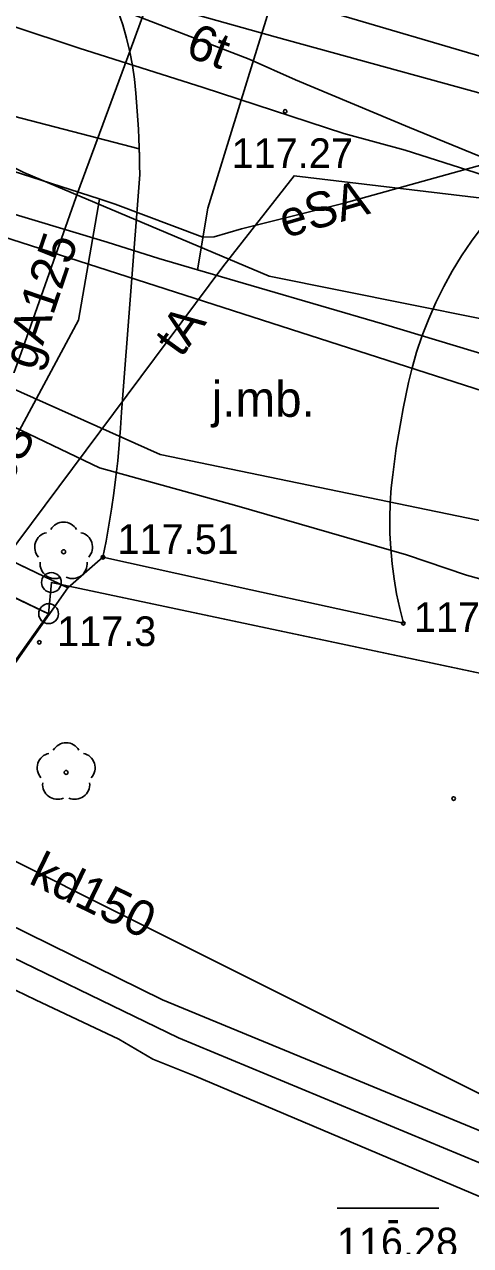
# Model space of a CAD drawing. Extents: x 6434771 to 6436222, y 5663454 to 5664782.
# Drawn here: x 6435595.15 to 6435606.44, y 5663654.95 to 5663685.82 of the extents above; entities that cross this region are included whole.
import ezdxf

# ---------------------------------------------------------------- set-up
doc = ezdxf.new("R2010")
doc.units = 0
for name, color, linetype in [('Warstwa 1', 7, 'Continuous'), ('Warstwa 10', 7, 'Continuous'), ('Warstwa 11', 7, 'Continuous'), ('Warstwa 12', 7, 'Continuous'), ('Warstwa 13', 7, 'Continuous'), ('Warstwa 14', 7, 'Continuous'), ('Warstwa 2', 7, 'Continuous'), ('Warstwa 25', 7, 'Continuous'), ('Warstwa 5', 7, 'Continuous'), ('Warstwa 6', 7, 'Continuous'), ('Warstwa 7', 7, 'Continuous'), ('Warstwa 8', 7, 'Continuous'), ('Warstwa 9', 7, 'Continuous')]:
    doc.layers.add(name, color=color, linetype=linetype)

msp = doc.modelspace()

# ---------------------------------------------------------------- linework, layer by layer
at = {"layer": 'Warstwa 1'}
for p, q in [((6435531.111, 5663701.684), (6435595.767, 5663670.923)), ((6435531.111, 5663701.684), (6435595.767, 5663670.923)), ((6435595.767, 5663670.923), (6435595.836, 5663671.712)), ((6435595.767, 5663670.923), (6435595.836, 5663671.712)), ((6435595.836, 5663671.712), (6435615.388, 5663667.576)), ((6435595.836, 5663671.712), (6435615.388, 5663667.576)), ((6435560.245, 5663620.878), (6435595.767, 5663670.923)), ((6435560.245, 5663620.878), (6435595.767, 5663670.923))]:
    msp.add_line(p, q, dxfattribs=at)
at = {"layer": 'Warstwa 10'}
for points in [[(6435560.9, 5663690.634), (6435563.875, 5663689.441), (6435567.688, 5663687.873), (6435569.875, 5663687.009), (6435576.197, 5663684.333), (6435581.485, 5663682.005), (6435589.287, 5663678.231), (6435594.477, 5663675.838), (6435597.055, 5663674.612), (6435600.526, 5663673.645), (6435604.821, 5663672.408), (6435606.335, 5663671.897), (6435610.445, 5663670.77), (6435611.244, 5663670.49), (6435617.084, 5663668.772), (6435622.288, 5663667.255), (6435624.955, 5663666.972), (6435628.135, 5663666.666), (6435629.715, 5663666.493), (6435636.243, 5663666.788), (6435641.434, 5663665.059), (6435643.118, 5663664.509), (6435646.322, 5663663.671), (6435653.402, 5663661.783)], [(6435570.251, 5663690.522), (6435571.034, 5663690.252), (6435573.733, 5663689.32), (6435578.564, 5663687.424), (6435585.795, 5663685.075), (6435590.954, 5663683.362), (6435597.048, 5663681.405)], [(6435599.671, 5663680.439), (6435599.951, 5663680.448), (6435600.646, 5663680.654), (6435603.204, 5663681.293), (6435608.186, 5663682.675)], [(6435597.051, 5663681.404), (6435596.52, 5663678.34), (6435592.82, 5663671.46), (6435594.1, 5663670.71), (6435594.416, 5663670.193)], [(6435597.048, 5663681.405), (6435597.451, 5663681.275), (6435599.671, 5663680.439)]]:
    msp.add_lwpolyline(points, dxfattribs=at)
for centre in [(6435595.836, 5663671.712), (6435595.836, 5663671.712), (6435595.767, 5663670.923), (6435595.767, 5663670.923), (6435595.767, 5663670.923)]:
    msp.add_circle(centre, 0.25, dxfattribs=at)
at = {"layer": 'Warstwa 11'}
for centre in [(6435596.146, 5663672.488), (6435596.21, 5663666.91)]:
    msp.add_circle(centre, 0.05, dxfattribs=at)
for centre, start, end in [((6435596.146, 5663672.863), 30.1471, 149.8529), ((6435595.789, 5663672.604), 102.1471, 221.8529), ((6435596.503, 5663672.604), 318.1471, 77.8529), ((6435595.926, 5663672.185), 174.1471, 293.8529), ((6435596.366, 5663672.185), 246.1471, 5.8529), ((6435596.21, 5663667.285), 30.1471, 149.8529), ((6435595.853, 5663667.026), 102.1471, 221.8529), ((6435596.567, 5663667.026), 318.1471, 77.8529), ((6435595.99, 5663666.607), 174.1471, 293.8529), ((6435596.43, 5663666.607), 246.1471, 5.8529)]:
    msp.add_arc(centre, 0.375, start, end, dxfattribs=at)
at = {"layer": 'Warstwa 12'}
for points in [[(6435536.288, 5663690.931), (6435537.172, 5663690.476), (6435546.174, 5663686.087), (6435560.885, 5663678.992), (6435558.328, 5663673.766), (6435568.133, 5663668.92), (6435571.279, 5663674.37), (6435579.356, 5663669.847), (6435581.411, 5663668.891), (6435583.323, 5663667.758), (6435587.841, 5663665.584), (6435593.727, 5663662.778), (6435599.053, 5663660.202), (6435608.884, 5663656.122), (6435607.435, 5663651.945), (6435615.124, 5663646.829), (6435617.232, 5663650.442), (6435623.025, 5663660.599), (6435627.209, 5663660.193), (6435635.46, 5663657.931), (6435659.136, 5663652.875), (6435674.047, 5663650.076)], [(6435566.497, 5663690.567), (6435568.791, 5663689.694), (6435572.453, 5663688.443), (6435573.913, 5663687.9), (6435578.786, 5663686.22), (6435586.768, 5663683.399), (6435588.498, 5663682.941), (6435597.245, 5663680.317), (6435598.553, 5663679.904), (6435599.53, 5663679.618)], [(6435566.497, 5663690.567), (6435568.791, 5663689.694), (6435572.453, 5663688.443), (6435573.913, 5663687.9), (6435578.786, 5663686.22), (6435586.768, 5663683.399), (6435588.498, 5663682.941), (6435597.245, 5663680.317), (6435598.553, 5663679.904), (6435599.53, 5663679.618)], [(6435575.94, 5663690.452), (6435591.03, 5663683.94), (6435592.86, 5663681.01), (6435621.4, 5663671.84), (6435631.3, 5663665.08), (6435674.111, 5663655.384)], [(6435578.552, 5663690.422), (6435595.142, 5663682.071), (6435601.341, 5663679.456), (6435610.24, 5663677.669), (6435610.739, 5663677.613), (6435611.208, 5663677.497), (6435621.073, 5663671.268), (6435630.982, 5663664.537), (6435631.461, 5663664.492), (6435631.97, 5663664.386), (6435648.339, 5663660.977), (6435668.983, 5663656.337), (6435674.109, 5663655.11)], [(6435609.758, 5663681.286), (6435607.958, 5663681.631), (6435604.786, 5663682.643), (6435603.234, 5663683.064), (6435599.675, 5663684.227), (6435596.537, 5663685.218), (6435594.839, 5663685.778), (6435591.766, 5663686.945), (6435588.697, 5663688.052), (6435587.342, 5663688.533), (6435585.354, 5663689.361), (6435582.509, 5663690.374)], [(6435587.473, 5663690.314), (6435586.684, 5663690.091), (6435587.508, 5663689.765), (6435588.664, 5663689.068), (6435591.669, 5663688.209), (6435594.87, 5663687.303), (6435597.285, 5663686.695), (6435601.493, 5663685.506), (6435608.184, 5663683.665), (6435608.223, 5663683.649), (6435608.186, 5663682.675)], [(6435609.758, 5663681.286), (6435608.254, 5663681.839), (6435604.895, 5663683.214), (6435602.008, 5663684.413), (6435600.84, 5663684.936), (6435596.318, 5663686.681), (6435590.968, 5663688.748), (6435586.748, 5663690.323)], [(6435587.473, 5663690.314), (6435591.031, 5663689.708), (6435594.319, 5663688.755), (6435595.078, 5663688.309), (6435595.783, 5663688.221), (6435597.174, 5663687.782), (6435599.868, 5663686.964), (6435602.52, 5663686.24), (6435607.284, 5663684.841), (6435609.19, 5663684.314), (6435612.156, 5663683.466), (6435612.862, 5663683.167), (6435614.29, 5663682.884), (6435617.455, 5663682.094), (6435618.744, 5663681.794), (6435620.423, 5663681.4), (6435622.577, 5663680.853), (6435628.877, 5663679.28), (6435634.922, 5663677.805), (6435644.346, 5663675.571), (6435648.846, 5663674.466), (6435649.496, 5663674.318), (6435650.909, 5663674.073), (6435654.977, 5663673.179)], [(6435674.159, 5663659.33), (6435612.62, 5663672.05), (6435598.59, 5663674.95), (6435564.96, 5663689.99), (6435564.46, 5663690.22)], [(6435593.211, 5663672.389), (6435593.515, 5663673.249), (6435594.288, 5663675.371), (6435595.117, 5663677.631), (6435596.509, 5663681.58), (6435597.827, 5663685.156), (6435599.532, 5663689.819), (6435599.822, 5663690.165)], [(6435599.53, 5663679.618), (6435599.797, 5663681.175), (6435600.955, 5663684.937), (6435602.053, 5663688.474), (6435602.553, 5663690.132)], [(6435556.861, 5663617.636), (6435578.294, 5663648.652), (6435594.287, 5663671.811), (6435600.173, 5663679.687), (6435601.973, 5663681.992), (6435607.435, 5663681.341), (6435609.758, 5663681.286)], [(6435599.53, 5663679.618), (6435604.214, 5663678.247), (6435608.761, 5663676.872)], [(6435599.53, 5663679.618), (6435604.214, 5663678.247), (6435608.761, 5663676.872)]]:
    msp.add_lwpolyline(points, dxfattribs=at)
at = {"layer": 'Warstwa 13'}
for centre in [(6435595.53, 5663670.2), (6435606.01, 5663666.25)]:
    msp.add_circle(centre, 0.045, dxfattribs=at)
at = {"layer": 'Warstwa 14'}
msp.add_line((6435603.065, 5663655.898), (6435605.633, 5663655.898), dxfattribs=at)
at = {"layer": 'Warstwa 2'}
for points in [[(6435594.395, 5663672.459), (6435596.255, 5663671.577)], [(6435596.255, 5663671.577), (6435564.503, 5663626.387), (6435557.872, 5663617.039)]]:
    msp.add_lwpolyline(points, dxfattribs=at)
at = {"layer": 'Warstwa 25'}
for centre in [(6435601.75, 5663683.62), (6435597.14, 5663672.35), (6435604.74, 5663670.68)]:
    msp.add_circle(centre, 0.045, dxfattribs=at)
at = {"layer": 'Warstwa 5'}
for p, q in [((6435580.632, 5663687.196), (6435598.06, 5663682.67)), ((6435598.06, 5663682.67), (6435598.065, 5663682.479)), ((6435598.065, 5663682.479), (6435598.069, 5663682.249)), ((6435597.61, 5663676.02), (6435598.07, 5663682.02)), ((6435598.069, 5663682.249), (6435598.07, 5663682.02)), ((6435597.584, 5663675.61), (6435597.61, 5663676.02)), ((6435597.552, 5663675.2), (6435597.584, 5663675.61)), ((6435597.514, 5663674.79), (6435597.552, 5663675.2)), ((6435597.468, 5663674.381), (6435597.514, 5663674.79)), ((6435597.416, 5663673.973), (6435597.468, 5663674.381)), ((6435597.357, 5663673.566), (6435597.416, 5663673.973)), ((6435597.291, 5663673.159), (6435597.357, 5663673.566)), ((6435597.219, 5663672.754), (6435597.291, 5663673.159)), ((6435597.14, 5663672.35), (6435597.219, 5663672.754)), ((6435594.395, 5663672.459), (6435596.255, 5663671.577)), ((6435596.255, 5663671.577), (6435597.14, 5663672.35))]:
    msp.add_line(p, q, dxfattribs=at)
at = {"layer": 'Warstwa 6'}
for points in [[(6435557.624, 5663617.186), (6435560.245, 5663620.878), (6435595.767, 5663670.923), (6435531.111, 5663701.684), (6435473.15, 5663729.463), (6435470.997, 5663730.839), (6435385.94, 5663776.469), (6435383.505, 5663771.998), (6435381.775, 5663772.849), (6435379.415, 5663768.737), (6435374.588, 5663771.455), (6435379.471, 5663779.947), (6435341.096, 5663801.352), (6435284.269, 5663833.48), (6435246.778, 5663854.403), (6435242.169, 5663846.309), (6435237.4, 5663848.916), (6435241.929, 5663857.022), (6435210.691, 5663874.851), (6435202.784, 5663879.266), (6435199.977, 5663874.56), (6435180.355, 5663839.798)], [(6435655.306, 5663704.457), (6435634.426, 5663709.389), (6435610.273, 5663715.091), (6435606.104, 5663716.081), (6435585.89, 5663720.915), (6435579.081, 5663722.727), (6435570.839, 5663725.106), (6435563.667, 5663727.503), (6435563.026, 5663724.921), (6435557.022, 5663726.263), (6435551.767, 5663728.426), (6435548.772, 5663729.662), (6435531.111, 5663701.684), (6435595.767, 5663670.923), (6435595.836, 5663671.712), (6435615.388, 5663667.576), (6435705.686, 5663646.602)], [(6435597.09, 5663687.11), (6435597.251, 5663686.795), (6435597.396, 5663686.473), (6435597.526, 5663686.145), (6435597.64, 5663685.811), (6435597.739, 5663685.471), (6435597.821, 5663685.128), (6435597.887, 5663684.781), (6435597.937, 5663684.431), (6435597.97, 5663684.08)], [(6435597.97, 5663684.08), (6435597.991, 5663683.852), (6435598.009, 5663683.623), (6435598.025, 5663683.395), (6435598.039, 5663683.166), (6435598.05, 5663682.937), (6435598.059, 5663682.708), (6435598.065, 5663682.479), (6435598.069, 5663682.249), (6435598.07, 5663682.02)], [(6435598.07, 5663682.02), (6435597.61, 5663676.02)], [(6435604.95, 5663677.1), (6435605.074, 5663677.532), (6435605.218, 5663677.958), (6435605.38, 5663678.376), (6435605.561, 5663678.788), (6435605.76, 5663679.19), (6435605.977, 5663679.584), (6435606.212, 5663679.967), (6435606.463, 5663680.339), (6435606.73, 5663680.7)], [(6435604.43, 5663674.1), (6435604.469, 5663674.436), (6435604.512, 5663674.772), (6435604.56, 5663675.107), (6435604.613, 5663675.441), (6435604.671, 5663675.775), (6435604.733, 5663676.108), (6435604.801, 5663676.439), (6435604.873, 5663676.77), (6435604.95, 5663677.1)], [(6435597.61, 5663676.02), (6435597.584, 5663675.61), (6435597.552, 5663675.2), (6435597.514, 5663674.79), (6435597.468, 5663674.381), (6435597.416, 5663673.973), (6435597.357, 5663673.566), (6435597.291, 5663673.159), (6435597.219, 5663672.754), (6435597.14, 5663672.35)], [(6435604.74, 5663670.68), (6435604.647, 5663671.052), (6435604.569, 5663671.428), (6435604.505, 5663671.806), (6435604.456, 5663672.186), (6435604.421, 5663672.568), (6435604.401, 5663672.951), (6435604.396, 5663673.334), (6435604.406, 5663673.717), (6435604.43, 5663674.1)], [(6435597.14, 5663672.35), (6435600.88, 5663671.53), (6435604.74, 5663670.68)], [(6435646.954, 5663564.476), (6435656.254, 5663566.595), (6435700.942, 5663628.158), (6435705.686, 5663646.602), (6435615.388, 5663667.576), (6435595.836, 5663671.712), (6435595.767, 5663670.923), (6435560.245, 5663620.878), (6435603.595, 5663590.06)]]:
    msp.add_lwpolyline(points, dxfattribs=at)
at = {"layer": 'Warstwa 7'}
msp.add_lwpolyline([(6435540.167, 5663690.884), (6435541.124, 5663690.377), (6435544.265, 5663688.814), (6435546.367, 5663687.814), (6435549.985, 5663686.018), (6435562.681, 5663679.846), (6435560.894, 5663675.405), (6435560.702, 5663674.884), (6435561.582, 5663674.343), (6435567.305, 5663671.224), (6435570.385, 5663675.979), (6435580.705, 5663670.944), (6435582.226, 5663671.016), (6435610.149, 5663657.048), (6435608.767, 5663652.705), (6435614.495, 5663650.035), (6435622.045, 5663663.165), (6435674.066, 5663651.59)], dxfattribs=at)
at = {"layer": 'Warstwa 8'}
for p, q in [((6435597.526, 5663686.145), (6435597.64, 5663685.811)), ((6435597.64, 5663685.811), (6435597.739, 5663685.471)), ((6435597.739, 5663685.471), (6435597.821, 5663685.128)), ((6435597.821, 5663685.128), (6435597.887, 5663684.781)), ((6435597.887, 5663684.781), (6435597.937, 5663684.431)), ((6435597.937, 5663684.431), (6435597.97, 5663684.08)), ((6435597.97, 5663684.08), (6435597.991, 5663683.852)), ((6435597.991, 5663683.852), (6435598.009, 5663683.623)), ((6435598.009, 5663683.623), (6435598.025, 5663683.395)), ((6435598.025, 5663683.395), (6435598.039, 5663683.166)), ((6435598.039, 5663683.166), (6435598.05, 5663682.937)), ((6435598.05, 5663682.937), (6435598.059, 5663682.708)), ((6435598.059, 5663682.708), (6435598.06, 5663682.67)), ((6435598.06, 5663682.67), (6435598.065, 5663682.479)), ((6435598.065, 5663682.479), (6435598.069, 5663682.249)), ((6435597.61, 5663676.02), (6435598.07, 5663682.02)), ((6435598.069, 5663682.249), (6435598.07, 5663682.02)), ((6435606.212, 5663679.967), (6435606.463, 5663680.339)), ((6435605.977, 5663679.584), (6435606.212, 5663679.967)), ((6435605.76, 5663679.19), (6435605.977, 5663679.584)), ((6435605.561, 5663678.788), (6435605.76, 5663679.19)), ((6435605.38, 5663678.376), (6435605.561, 5663678.788)), ((6435605.218, 5663677.958), (6435605.38, 5663678.376)), ((6435605.074, 5663677.532), (6435605.218, 5663677.958)), ((6435604.95, 5663677.1), (6435605.074, 5663677.532)), ((6435604.873, 5663676.77), (6435604.95, 5663677.1)), ((6435604.801, 5663676.439), (6435604.873, 5663676.77)), ((6435604.733, 5663676.108), (6435604.801, 5663676.439)), ((6435604.671, 5663675.775), (6435604.733, 5663676.108)), ((6435597.584, 5663675.61), (6435597.61, 5663676.02)), ((6435597.552, 5663675.2), (6435597.584, 5663675.61)), ((6435604.613, 5663675.441), (6435604.671, 5663675.775)), ((6435597.514, 5663674.79), (6435597.552, 5663675.2)), ((6435604.56, 5663675.107), (6435604.613, 5663675.441)), ((6435604.512, 5663674.772), (6435604.56, 5663675.107)), ((6435597.468, 5663674.381), (6435597.514, 5663674.79)), ((6435604.469, 5663674.436), (6435604.512, 5663674.772)), ((6435597.416, 5663673.973), (6435597.468, 5663674.381)), ((6435604.43, 5663674.1), (6435604.469, 5663674.436)), ((6435597.357, 5663673.566), (6435597.416, 5663673.973)), ((6435604.406, 5663673.717), (6435604.43, 5663674.1)), ((6435604.396, 5663673.334), (6435604.406, 5663673.717)), ((6435597.291, 5663673.159), (6435597.357, 5663673.566)), ((6435604.396, 5663673.334), (6435604.401, 5663672.951)), ((6435597.219, 5663672.754), (6435597.291, 5663673.159)), ((6435597.14, 5663672.35), (6435597.219, 5663672.754)), ((6435604.401, 5663672.951), (6435604.421, 5663672.568)), ((6435594.395, 5663672.459), (6435596.255, 5663671.577)), ((6435604.421, 5663672.568), (6435604.456, 5663672.186)), ((6435597.14, 5663672.35), (6435600.88, 5663671.53)), ((6435604.456, 5663672.186), (6435604.505, 5663671.806)), ((6435604.505, 5663671.806), (6435604.569, 5663671.428)), ((6435564.503, 5663626.387), (6435596.255, 5663671.577)), ((6435600.88, 5663671.53), (6435604.74, 5663670.68)), ((6435604.569, 5663671.428), (6435604.647, 5663671.052)), ((6435604.647, 5663671.052), (6435604.74, 5663670.68))]:
    msp.add_line(p, q, dxfattribs=at)
msp.add_lwpolyline([(6435608.331, 5663657.168), (6435603.468, 5663659.178), (6435598.65, 5663661.165), (6435594.103, 5663663.392), (6435590.016, 5663665.342), (6435584.922, 5663667.753), (6435582.477, 5663668.962), (6435581.854, 5663667.623), (6435582.952, 5663667.155), (6435585.324, 5663666.012), (6435588.214, 5663664.619), (6435591.267, 5663663.167), (6435595.436, 5663661.16), (6435597.545, 5663660.17), (6435598.4, 5663659.659), (6435599.454, 5663659.239), (6435601.266, 5663658.475), (6435607.876, 5663655.681)], dxfattribs=at)
at = {"layer": 'Warstwa 9'}
for p, q in [((6435580.632, 5663687.196), (6435598.06, 5663682.67)), ((6435597.526, 5663686.145), (6435597.64, 5663685.811)), ((6435597.64, 5663685.811), (6435597.739, 5663685.471)), ((6435597.739, 5663685.471), (6435597.821, 5663685.128)), ((6435597.821, 5663685.128), (6435597.887, 5663684.781)), ((6435597.887, 5663684.781), (6435597.937, 5663684.431)), ((6435597.937, 5663684.431), (6435597.97, 5663684.08)), ((6435597.97, 5663684.08), (6435597.991, 5663683.852)), ((6435597.991, 5663683.852), (6435598.009, 5663683.623)), ((6435598.009, 5663683.623), (6435598.025, 5663683.395)), ((6435598.025, 5663683.395), (6435598.039, 5663683.166)), ((6435598.039, 5663683.166), (6435598.05, 5663682.937)), ((6435598.05, 5663682.937), (6435598.059, 5663682.708)), ((6435598.059, 5663682.708), (6435598.06, 5663682.67))]:
    msp.add_line(p, q, dxfattribs=at)

# ---------------------------------------------------------------- texts
at = {"layer": 'Warstwa 11'}
for s, rotation, p in [('eSA', 16.1975, (6435601.747, 5663680.41)), ('2eS', 61.7305, (6435594.447, 5663673.534))]:
    msp.add_text(s, height=0.9, rotation=rotation, dxfattribs=at).set_placement(p)
at = {"layer": 'Warstwa 13'}
for s, rotation, p in [('6t', 339.5864, (6435599.194, 5663685.028)), ('gA125', 71.2759, (6435595.405, 5663677.048)), ('tA', 54.3622, (6435599.12, 5663677.371))]:
    msp.add_text(s, height=0.9, rotation=rotation, dxfattribs=at).set_placement(p)
msp.add_text('117.3', height=0.75, dxfattribs=at).set_placement((6435595.98, 5663670.104))
at = {"layer": 'Warstwa 14'}
for s, p in [('116.28', (6435603.054, 5663654.653)), ('-', (6435604.311, 5663655.266))]:
    msp.add_text(s, height=0.75, dxfattribs=at).set_placement(p)
at = {"layer": 'Warstwa 25'}
for s, p in [('117.27', (6435600.395, 5663682.188)), ('117.51', (6435597.508, 5663672.434)), ('117.52', (6435605.005, 5663670.459))]:
    msp.add_text(s, height=0.75, dxfattribs=at).set_placement(p)
at = {"layer": 'Warstwa 7'}
msp.add_text('kd150', height=0.9, rotation=334.1146, dxfattribs=at).set_placement((6435595.232, 5663664.121))
msp.add_text('kd150', height=0.9, rotation=334.1146, dxfattribs=at).set_placement((6435595.232, 5663664.121))
msp.add_text('kd150', height=0.9, rotation=334.1146, dxfattribs=at).set_placement((6435595.232, 5663664.121))
at = {"layer": 'Warstwa 8'}
msp.add_text('j.mb.', height=0.9, dxfattribs=at).set_placement((6435599.891, 5663675.899))

doc.saveas('drawing.dxf')
